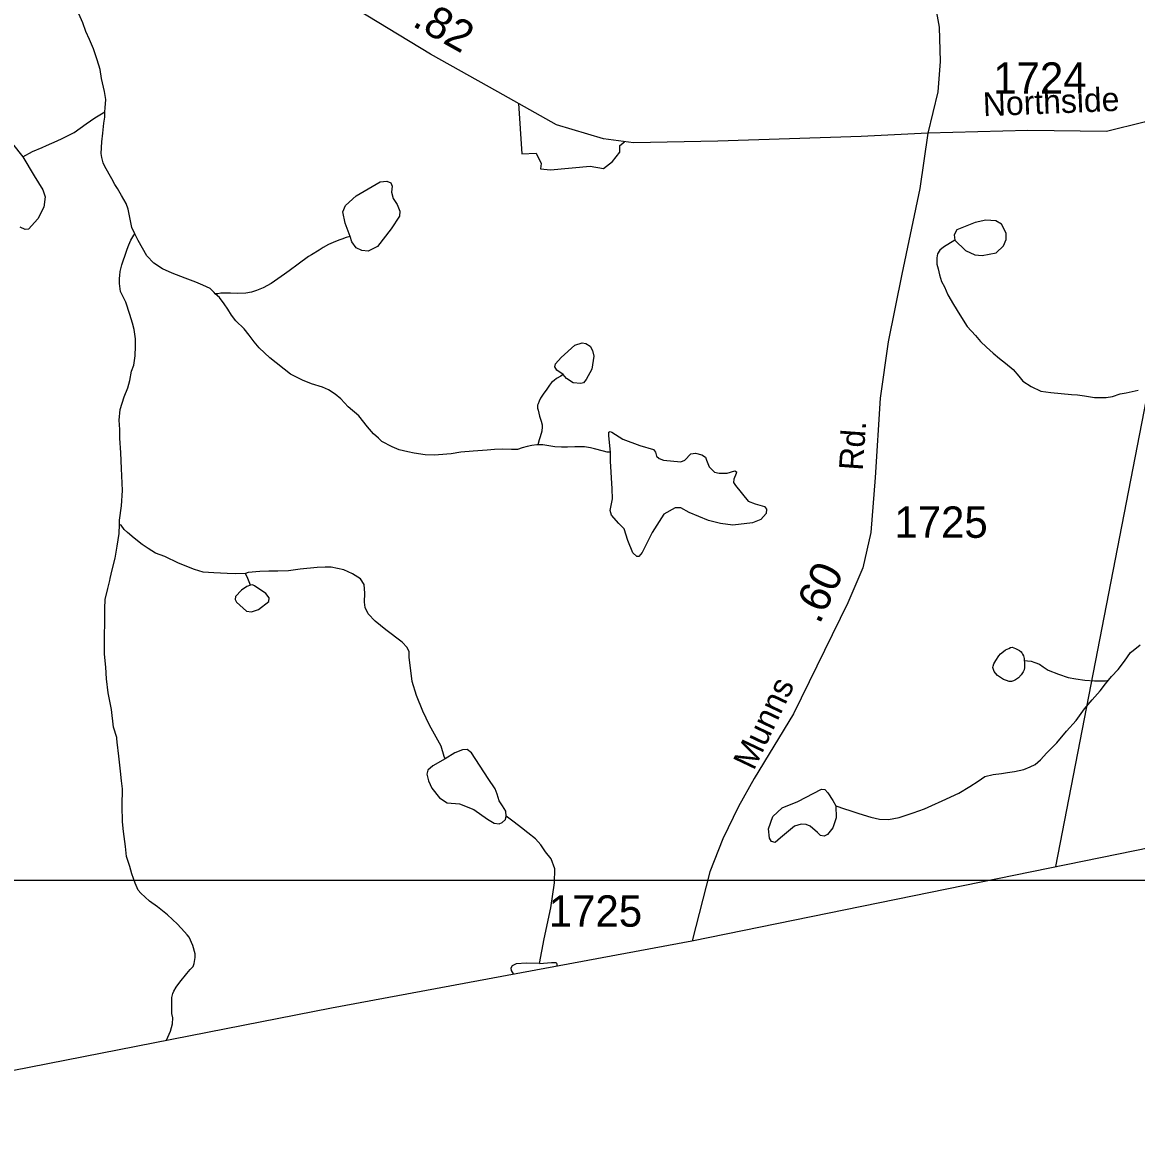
# Model space of a CAD drawing. Extents: x 2056842 to 2160602, y 826753 to 1016856.
# Drawn here: x 2075176 to 2079610, y 844776 to 849266 of the extents above; entities that cross this region are included whole.
import ezdxf

# ---------------------------------------------------------------- set-up
doc = ezdxf.new("R2010")
doc.units = 0
for name, color, linetype in [('Exist Boundary Political CountyLine', 7, 'Continuous'), ('Exist Hydrographic Creek Single Shore', 7, 'Continuous'), ('Exist Hydrographic Misc Water Feature', 7, 'Continuous'), ('Exist Road Non-System Type 51', 7, 'Continuous'), ('Exist Road Secondary Mileage Hundredths English Label', 7, 'Continuous'), ('Exist Road Secondary Type 51 Attributed', 7, 'Continuous'), ('Exist Road Secondary Type 51 Label', 7, 'Continuous'), ('Exist Road Secondary Type 51 Number Label', 7, 'Continuous'), ('Exist Utilities Electrical Transmission Line', 7, 'Continuous'), ('Map Preparation Inset Cut Line', 7, 'Continuous')]:
    doc.layers.add(name, color=color, linetype=linetype)

msp = doc.modelspace()

# ---------------------------------------------------------------- linework, layer by layer
at = {"layer": 'Exist Boundary Political CountyLine'}
msp.add_lwpolyline([(2073509.7, 844776), (2076405.2, 845344.1), (2077840.3, 845610.4), (2082649, 846590.6), (2082822.7, 846633.8), (2083021.9, 846660.5), (2083519, 846685.3), (2083962.9, 846716.3), (2084067.4, 846718.6), (2084513.2, 846737), (2085645.1, 846803.3), (2085924.5, 846816.8), (2086446.3, 846841.6), (2086692.1, 846847.3), (2086999.1, 846855.2), (2087202.4, 846841.6), (2088278.5, 846703.3)], dxfattribs=at)
at = {"layer": 'Exist Hydrographic Creek Single Shore'}
for points in [[(2075502.7, 848911), (2075504.6, 848927), (2075506.6, 848959.1), (2075502.5, 848990.9), (2075490.4, 849043.1), (2075484.5, 849078.9), (2075472.2, 849116.9), (2075458.2, 849160.8), (2075442, 849199), (2075427.7, 849230.7), (2075416, 849265), (2075399.4, 849300.8)], [(2075622.1, 848425.4), (2075610.4, 848449.5), (2075602.2, 848489.4), (2075596, 848523.6), (2075587.6, 848545.5), (2075570, 848577.4), (2075554, 848605.4), (2075543.7, 848621.2), (2075531.7, 848643.3), (2075503.6, 848693), (2075497.2, 848706.9), (2075491.7, 848728.9), (2075489.2, 848745.1), (2075490.8, 848791.1), (2075495.4, 848824.9), (2075499, 848864.9), (2075502.9, 848889), (2075502.7, 848911)], [(2075562.2, 847267.6), (2075561.8, 847285.5), (2075569.4, 847341.6), (2075573.5, 847403.5), (2075569.4, 847491.3), (2075566.9, 847553.4), (2075563, 847611.2), (2075562.6, 847645.3), (2075560.6, 847683.4), (2075564.5, 847725.3), (2075580.7, 847775.7), (2075594.2, 847811.3), (2075602.2, 847841.4), (2075609.8, 847877.5), (2075618.2, 847901.4), (2075623.5, 847939.6), (2075625.8, 847977.8), (2075625.6, 848007.4), (2075619.6, 848043.6), (2075613.5, 848069.7), (2075603.2, 848103.3), (2075587.4, 848153.2), (2075573.1, 848179.3), (2075565.1, 848195.1), (2075561, 848227.4), (2075561, 848247.3), (2075563, 848259.2), (2075564.9, 848275.5), (2075570.8, 848301.4), (2075576.4, 848317.2), (2075584.3, 848339.5), (2075592.6, 848363.4), (2075598.7, 848381.6), (2075606.3, 848399.5), (2075618.6, 848419.5), (2075622.1, 848425.4)], [(2075943, 848186.5), (2075939.1, 848190.8), (2075923.1, 848206.6), (2075893.2, 848220.4), (2075864.9, 848232.4), (2075822.8, 848248.1), (2075770.9, 848267.8), (2075732.6, 848285.8), (2075698.6, 848308), (2075670.5, 848337.8), (2075636.6, 848397.7), (2075622.1, 848425.4)], [(2077226.8, 847584.5), (2077222.7, 847584.7), (2077202.8, 847582.5), (2077184.8, 847578.7), (2077164.5, 847572.4), (2077146.8, 847566.2), (2077122.7, 847566.2), (2077086.8, 847568), (2077054.6, 847566), (2077025, 847564), (2076969.1, 847559.9), (2076920.9, 847555.8), (2076882.7, 847549.4), (2076865.1, 847547.6), (2076815.1, 847543.5), (2076778.8, 847545.3), (2076734.7, 847551.2), (2076709.1, 847557.1), (2076675, 847565.1), (2076646.7, 847576.7), (2076606.7, 847598.6), (2076593, 847610.8), (2076572.5, 847628.5), (2076548.7, 847656.5), (2076514.5, 847700.2), (2076472.4, 847736.2), (2076442.5, 847768.4), (2076420.3, 847785.9), (2076393.9, 847804.1), (2076370.1, 847813.8), (2076326, 847827.8), (2076289.7, 847841.8), (2076242, 847865.7), (2076159.7, 847931.3), (2076117.5, 847971), (2076097.8, 847995.1), (2076077.3, 848020.9), (2076057.6, 848047), (2076025.4, 848078.7), (2076007.4, 848100.9), (2075993.2, 848124.9), (2075978.9, 848146.6), (2075959.2, 848170.7), (2075943, 848186.5)], [(2075748.6, 845215.3), (2075764.3, 845250.2), (2075772.6, 845280.6), (2075774, 845303.8), (2075769.7, 845321.8), (2075769.5, 845384.4), (2075773.8, 845400.3), (2075777.7, 845410.3), (2075787.6, 845426.3), (2075801.5, 845446.5), (2075829.8, 845480.3), (2075843.5, 845496.5), (2075855.2, 845508.5), (2075859.3, 845520.5), (2075863.4, 845544.6), (2075863, 845558.4), (2075853, 845592.4), (2075838.8, 845624.6), (2075831, 845634.3), (2075820.8, 845646.4), (2075793.1, 845676.2), (2075752.7, 845714.4), (2075712.9, 845745.9), (2075680.9, 845767.8), (2075646.7, 845799.8), (2075636.4, 845811.9), (2075624.3, 845839.7), (2075610.4, 845877.5), (2075602.2, 845905.9), (2075590.1, 845945.5), (2075585.8, 845985.5), (2075578, 846045.6), (2075573.7, 846083.5), (2075571.6, 846147.6), (2075573.1, 846215.5), (2075569.2, 846247.7), (2075565.3, 846285.7), (2075558.7, 846345.5), (2075552.8, 846401.6), (2075550.7, 846415.7), (2075550.5, 846419.3), (2075538.4, 846461.4), (2075530.2, 846531.6), (2075516.1, 846597.4), (2075510.1, 846653.5), (2075507.5, 846699.3), (2075501.3, 846751.4), (2075501.3, 846815.5), (2075503.1, 846887.5), (2075503.1, 846933.3), (2075504.8, 846969.2), (2075514.8, 847013.5), (2075522.6, 847045.2), (2075524.9, 847053.3), (2075532.7, 847087.5), (2075544.6, 847133.6), (2075552.2, 847181.5), (2075559.9, 847231.4), (2075562.2, 847267.6)], [(2076062.7, 847072.8), (2076024.2, 847072), (2075989.9, 847073.3), (2075937.2, 847075.9), (2075895.1, 847078.5), (2075860.6, 847088.5), (2075796.4, 847114), (2075742.4, 847140.1), (2075704.3, 847154), (2075676.4, 847172), (2075652.2, 847187.9), (2075620.4, 847213.7), (2075593.8, 847235.6), (2075580, 847247.5), (2075567.7, 847265.5), (2075562.2, 847267.6)], [(2076858.5, 846334.8), (2076854.4, 846343.8), (2076842.8, 846385.3), (2076828.4, 846409.4), (2076808.5, 846445.3), (2076796.4, 846469.5), (2076768.7, 846524.1), (2076743.6, 846587.4), (2076726.5, 846642.7), (2076714.5, 846739.8), (2076714.5, 846760.8), (2076706.6, 846778), (2076686.9, 846799.1), (2076622.3, 846847.9), (2076580.1, 846883.4), (2076551.2, 846912.4), (2076539.3, 846937.5), (2076536.7, 846958.6), (2076538, 846994.2), (2076535.4, 847028.5), (2076520.9, 847050.9), (2076489.2, 847072), (2076455, 847087.8), (2076404.4, 847098.1), (2076380.6, 847098.1), (2076348.4, 847096.1), (2076280.5, 847089.7), (2076234.6, 847083.7), (2076192.5, 847081.6), (2076156.2, 847081.4), (2076120.2, 847081.2), (2076074.4, 847077.1), (2076062.7, 847072.8)], [(2076858.5, 846334.8), (2076808.5, 846307.1), (2076788.7, 846290), (2076784.7, 846274.2), (2076791.3, 846247.8), (2076804.5, 846217.5), (2076836.1, 846179.2), (2076866.4, 846159.5), (2076915.2, 846155.5), (2076971.8, 846133.1), (2077027.2, 846094.9), (2077053.5, 846079), (2077073.3, 846076.4), (2077085.1, 846081.7), (2077098.3, 846093.6), (2077100.9, 846106.7)], [(2077100.9, 846106.7), (2077099.6, 846126.5), (2077086.4, 846147.6), (2077073.3, 846167.4), (2077065.4, 846193.7), (2077057.5, 846216.1), (2077029.8, 846257), (2076962.6, 846358.5), (2076945.5, 846371.7), (2076927, 846370.4), (2076896.7, 846358.5), (2076858.5, 846334.8)], [(2077233.1, 845519.8), (2077252.8, 845618.7), (2077279.2, 845741.3), (2077293.7, 845841.5), (2077295, 845896.9), (2077280.1, 845936.8), (2077258, 845964.9), (2077239.7, 845992.8), (2077217.8, 846016.9), (2077187.2, 846040.5), (2077161.8, 846060.6), (2077133.5, 846082.4), (2077100.9, 846106.7), (2077107.5, 846102.5)]]:
    msp.add_lwpolyline(points, dxfattribs=at)
at = {"layer": 'Exist Hydrographic Misc Water Feature'}
for points in [[(2075176.5, 848731.1), (2075215.5, 848752.1), (2075253.4, 848768.2), (2075271.2, 848776.5), (2075313.1, 848794.5), (2075333, 848804.4), (2075355.1, 848814.5), (2075381.1, 848828.8), (2075428.9, 848862.9), (2075463.2, 848887), (2075496.6, 848907.1), (2075502.7, 848911)], [(2075135.7, 848782.5), (2075176.5, 848731.1)], [(2075176.5, 848731.1), (2075221.3, 848656), (2075256.9, 848599.3), (2075266.1, 848571.6), (2075260.8, 848530.7), (2075237.1, 848484.6), (2075198.9, 848443.7), (2075185.7, 848442.4), (2075166, 848451.6)], [(2076479.9, 848414.5), (2076460, 848467.7), (2076450.8, 848512.5), (2076461.3, 848537.6), (2076503.5, 848575.8), (2076599.6, 848631.2), (2076626, 848633.8), (2076641.8, 848627.2), (2076647.1, 848614), (2076644.4, 848590.3), (2076651, 848565.3), (2076666.8, 848541.5), (2076677.4, 848515.2), (2076676.1, 848495.4), (2076643.1, 848445.3), (2076589.1, 848374.1), (2076552.2, 848355.7), (2076525.9, 848358.3), (2076503.5, 848368.9), (2076486.3, 848392.6), (2076479.9, 848414.5)], [(2078887.6, 848400.2), (2078929.7, 848358), (2078966.6, 848340.9), (2078995.6, 848338.3), (2079052.3, 848348.8), (2079081.2, 848376.5), (2079091.8, 848402.8), (2079091.8, 848427.9), (2079073.3, 848463.5), (2079050.9, 848476.7), (2079010.1, 848479.3), (2078967.9, 848470.1), (2078895.5, 848441.1), (2078884.9, 848421.3), (2078887.6, 848400.2)], [(2076479.9, 848414.5), (2076464.4, 848410.2), (2076446.4, 848404), (2076434.3, 848400.1), (2076412.6, 848390), (2076394.1, 848381.8), (2076372.2, 848369.8), (2076356.6, 848359.9)], [(2078887.6, 848400.2), (2078842, 848371.8), (2078828.1, 848359.7), (2078818, 848345.4), (2078816.2, 848329.5), (2078816.2, 848303.5), (2078820.3, 848285.4), (2078826.6, 848261.4), (2078834.6, 848235.4), (2078846.7, 848213.7), (2078858.8, 848181.8), (2078882.6, 848143.7), (2078906.6, 848101.9), (2078936.7, 848056), (2078969.1, 848020.3), (2078989.2, 847996.1), (2079013.2, 847974.2), (2079039.5, 847950.3), (2079065.1, 847928.2), (2079089.3, 847910.3), (2079119.4, 847884.6), (2079141.6, 847858.6), (2079157.8, 847838.7), (2079191.8, 847816.9), (2079229.8, 847799), (2079269.5, 847792.9), (2079352, 847785.3), (2079375.8, 847783.3), (2079403.6, 847779.5), (2079443.8, 847773.4), (2079489.8, 847773.7), (2079515.6, 847777.9), (2079545.8, 847787.9), (2079569.7, 847792), (2079617.7, 847802.2)], [(2076356.6, 848359.9), (2076326.4, 848341.8), (2076314.3, 848333.9), (2076272.9, 848303.7), (2076236.6, 848277.5), (2076219, 848263.6), (2076192.5, 848245.3), (2076164.9, 848227.1), (2076133.1, 848209.2), (2076107, 848199), (2076086.9, 848193.1), (2076065, 848189.1), (2076031.2, 848187), (2076002.9, 848188.8), (2075979.1, 848188.8), (2075965.1, 848188.5), (2075952.8, 848186.6), (2075943, 848186.5)], [(2077327.9, 847864.9), (2077302.3, 847882.4), (2077294.3, 847895.6), (2077297, 847907.5), (2077319.4, 847932.5), (2077374.7, 847981.3), (2077403.7, 847990.5), (2077418.2, 847987.9), (2077435.3, 847977.3), (2077444.5, 847960.2), (2077449.8, 847937.8), (2077441.9, 847886.4), (2077419.5, 847845.5), (2077409, 847832.3), (2077398.4, 847828.4), (2077368.1, 847832.3), (2077341.8, 847849.5), (2077327.9, 847864.9)], [(2077327.9, 847864.9), (2077318.1, 847858.7), (2077301.9, 847849), (2077291.6, 847840.8), (2077281.8, 847832.6), (2077273.8, 847822.9), (2077262.3, 847806.8), (2077248.1, 847786.6), (2077237.9, 847770.7), (2077232.1, 847758.6), (2077228.3, 847748.6), (2077226, 847742.8), (2077226.4, 847734.7), (2077226.2, 847730.7), (2077228.3, 847722.6), (2077234.4, 847698.6), (2077240.4, 847678.6), (2077244.5, 847664.6), (2077244.5, 847656.9), (2077242.8, 847638.9), (2077236.5, 847616.7), (2077232.4, 847604.7), (2077226.8, 847584.5)], [(2077517, 847555.9), (2077510.4, 847620.5), (2077510.4, 847635), (2077515.7, 847637.6), (2077522.3, 847635), (2077565.7, 847607.3), (2077632.9, 847582.3), (2077687, 847566.4), (2077696.2, 847555.9), (2077700.1, 847540.1), (2077710.7, 847530.8), (2077727.8, 847524.2), (2077796.3, 847517.7), (2077812.1, 847524.2), (2077835.8, 847549.3), (2077854.3, 847551.9), (2077880.6, 847545.3), (2077895.1, 847536.1), (2077899.1, 847524.2), (2077909.6, 847497.9), (2077930.7, 847475.5), (2077949.1, 847471.5), (2077980.7, 847471.5), (2078011, 847480.7), (2078017.6, 847476.8), (2078016.3, 847470.2), (2078007.1, 847447.8), (2078005.8, 847434.6), (2078013.7, 847422.7), (2078065.1, 847360.8), (2078092.7, 847350.2), (2078129.6, 847339.7), (2078137.5, 847329.1), (2078136.2, 847312), (2078115.1, 847287), (2078082.2, 847273.8), (2078003.1, 847264.6), (2077954.4, 847271.1), (2077907, 847283), (2077829.2, 847316), (2077796.3, 847334.4), (2077773.9, 847334.4), (2077729.1, 847309.4), (2077681.7, 847235.6), (2077642.2, 847156.5), (2077629, 847140.6), (2077621.1, 847140.6), (2077605.3, 847155.1), (2077585.5, 847203.9), (2077571, 847250.1), (2077549.9, 847271.1), (2077521, 847305.4), (2077515.7, 847323.9), (2077524.9, 847370), (2077523.6, 847409.6), (2077517, 847520.3), (2077517, 847555.9)], [(2077517, 847555.9), (2077503, 847555.6), (2077488.7, 847559.4), (2077453, 847569.3), (2077436.6, 847573.4), (2077412.6, 847577.4), (2077390.9, 847577), (2077374.9, 847577), (2077344.7, 847575.1), (2077320.9, 847575.1), (2077294.9, 847577), (2077270.9, 847580.6), (2077246.9, 847584.7), (2077226.8, 847584.5)], [(2076083.5, 847025.8), (2076070.5, 847059.1), (2076064.6, 847068.9), (2076062.7, 847072.8)], [(2076083.5, 847025.8), (2076069, 847020.5), (2076047.9, 847006), (2076022.9, 846981), (2076021.5, 846969.1), (2076028.1, 846958.6), (2076067.6, 846923), (2076087.4, 846920.4), (2076115.1, 846929.6), (2076155.9, 846961.2), (2076157.2, 846975.7), (2076144.1, 846992.9), (2076099.3, 847023.2), (2076091.4, 847027.1), (2076083.5, 847025.8)], [(2079499.4, 846648), (2079511.1, 846662), (2079537.5, 846690), (2079563.2, 846723.9), (2079587.2, 846758), (2079597, 846766.2), (2079624.9, 846788.4)], [(2079163.3, 846726.9), (2079165, 846719), (2079165, 846699.1), (2079163.3, 846688.8), (2079159, 846680.9), (2079151, 846668.7), (2079141.4, 846656.8), (2079129.5, 846648.8), (2079121.3, 846644.8), (2079113.3, 846642.8), (2079103.5, 846642.7), (2079093.4, 846646.6), (2079081.3, 846650.5), (2079069.4, 846658.4), (2079057.1, 846666.3), (2079049.1, 846676.5), (2079043.4, 846682.6), (2079041.1, 846690.2), (2079039.1, 846698.2), (2079039.3, 846704.3), (2079043.2, 846712.6), (2079051.2, 846726.5), (2079063.1, 846744.5), (2079069, 846752.5), (2079081.3, 846762.5), (2079089.1, 846768.6), (2079102.8, 846774.6), (2079109, 846778.5), (2079115.1, 846778.8), (2079129.3, 846774.7), (2079144.9, 846766.6), (2079151.2, 846760.8), (2079154.7, 846757), (2079157.2, 846750.9), (2079161.3, 846744.7), (2079162.9, 846734.6), (2079163.3, 846726.9)], [(2079163.3, 846726.9), (2079177.1, 846724.8), (2079191.2, 846723.1), (2079205.4, 846718.9), (2079224.8, 846711.1), (2079239.4, 846701.2), (2079259.1, 846687.2), (2079299.5, 846671.4), (2079339.1, 846659.3), (2079369.6, 846653.4), (2079405.1, 846647.6), (2079443.4, 846645.9), (2079471.5, 846645.7), (2079487.3, 846645.8), (2079499.4, 846648)], [(2078413.2, 846147.3), (2078448.7, 846136.5), (2078469.2, 846128.6), (2078504.9, 846116.7), (2078553.3, 846102.8), (2078587.3, 846095.2), (2078623, 846093.1), (2078665.3, 846101.3), (2078721, 846119.6), (2078767, 846135.8), (2078795.3, 846149.7), (2078836.9, 846167.8), (2078902.7, 846198), (2078946.6, 846224.2), (2078980.4, 846246.2), (2079006.9, 846264.6), (2079040.5, 846272.4), (2079072.5, 846276.5), (2079096.7, 846280.6), (2079124.6, 846284.8), (2079162.5, 846292.9), (2079186.7, 846303), (2079206.6, 846313), (2079228.3, 846331.2), (2079254.2, 846359.3), (2079293.9, 846399.1), (2079331.9, 846445.3), (2079370, 846487.4), (2079403.9, 846533.4), (2079433.8, 846569.8), (2079465.8, 846606), (2079487.3, 846634), (2079499.4, 846648)], [(2078413.2, 846147.3), (2078414.5, 846099.9), (2078401.3, 846060.3), (2078380.2, 846033.9), (2078367, 846027.3), (2078352.6, 846030), (2078340.7, 846041.8), (2078311.7, 846066.9), (2078295.9, 846073.5), (2078276.1, 846074.8), (2078248.5, 846066.9), (2078193.1, 846020.8), (2078172.1, 846002.3), (2078157.6, 846006.3), (2078149.7, 846019.4), (2078145.7, 846056.3), (2078162.8, 846105.1), (2078199.7, 846139.4), (2078261.6, 846164.4), (2078356.5, 846214.5), (2078369.7, 846213.2), (2078381.5, 846200), (2078401.3, 846169.7), (2078413.2, 846147.3)], [(2077233.1, 845519.8), (2077281.8, 845523.8), (2077300.3, 845523.8), (2077302.9, 845518.5), (2077302.9, 845510.6)], [(2077233.1, 845519.8), (2077181.7, 845521.2), (2077140.9, 845518.5), (2077125.1, 845510.6), (2077119.8, 845501.4), (2077121.1, 845492.2), (2077129.3, 845478.4)]]:
    msp.add_lwpolyline(points, dxfattribs=at)
at = {"layer": 'Exist Road Non-System Type 51'}
msp.add_lwpolyline([(2077150.4, 848943.9), (2077163, 848743.7), (2077221.1, 848745.8), (2077239.8, 848704.2), (2077237.8, 848683.5), (2077277.2, 848679.3), (2077435.1, 848693.8), (2077489.1, 848685.5), (2077524.4, 848712.6), (2077553.5, 848750), (2077553.5, 848777), (2077571.6, 848791.5)], dxfattribs=at)
at = {"layer": 'Exist Road Secondary Type 51 Attributed'}
for points in [[(2078027.3, 854303), (2078092.8, 854084.8), (2078138.5, 853898.8), (2078168.1, 853699.8), (2078302, 853000.4), (2078420.4, 852503.6), (2078483.8, 852226.2), (2078525.3, 851935.2), (2078584.5, 851460.3), (2078592.8, 851289.9), (2078603.2, 851102.8), (2078565.8, 850849.2), (2078550.2, 850596.7), (2078552.3, 850355.6), (2078589.7, 850151.9), (2078642.6, 849961.8), (2078734, 849664.6), (2078798.4, 849394.4), (2078824.4, 849247.8), (2078828.5, 849110.7), (2078820.2, 848990.1), (2078779.7, 848824.9)], [(2082612.5, 852919.6), (2082446.6, 852816.4), (2082145.4, 852604.4), (2081989.6, 852481.8), (2081798.6, 852280.2), (2081276.2, 851624.5), (2080789.2, 851012.4), (2080610.6, 850756.8), (2080508.8, 850569.7), (2080277.2, 850078.2), (2080163, 849773.9), (2080132.8, 849669.4), (2080123.5, 849627.1), (2080070.5, 849339.3), (2080035.2, 849218.7), (2079968.8, 849116.9), (2079875.3, 848998.4), (2079759, 848915.3), (2079640.6, 848869.6), (2079491.1, 848832.2), (2079177.5, 848836.3), (2078779.7, 848824.9)], [(2078779.7, 848824.9), (2078514.9, 848812.4), (2077943.7, 848793.7), (2077608.3, 848786.4), (2077487.9, 848803.1), (2077300.9, 848859.2), (2077068.3, 848990.1), (2076800.4, 849139.8), (2076462.9, 849344.5), (2076082.8, 849546.1), (2075945.7, 849596), (2075823.2, 849616.8), (2075588.5, 849623), (2075086.9, 849644.8), (2074671.7, 849658.5)], [(2078779.7, 848824.9), (2078747.5, 848604.6), (2078676.9, 848263.7), (2078621.9, 847994.6), (2078590.7, 847770.1), (2078570, 847454.2), (2078553.3, 847236), (2078521.1, 847095.7), (2078460.9, 846956.4), (2078244.9, 846513.7), (2078088.1, 846257), (2078025.8, 846144.8), (2077963.5, 846016), (2077911.6, 845885), (2077841.9, 845610.7)]]:
    msp.add_lwpolyline(points, dxfattribs=at)
at = {"layer": 'Exist Utilities Electrical Transmission Line'}
msp.add_lwpolyline([(2079289.6, 845905.8), (2079948.4, 849305.4), (2079483.2, 855866.2), (2080101, 858353.8), (2081583.8, 864201.8), (2082616, 868304.1), (2080660.7, 871519), (2079505, 873046.5), (2077150, 875999.6), (2076168.7, 877076.1), (2079417.8, 882691.3), (2077477.1, 888146.6), (2075950.7, 892161.6), (2073748.3, 895216.6), (2070106.7, 900031.7)], dxfattribs=at)
at = {"layer": 'Map Preparation Inset Cut Line'}
msp.add_lwpolyline([(2059276.8, 845851.8), (2104036.2, 845851.8), (2104036.2, 868310.8), (2085975.1, 868308.6), (2085982, 877260.1), (2059276.8, 877260.1), (2059276.8, 845851.8)], dxfattribs=at)

# ---------------------------------------------------------------- texts
at = {"layer": 'Exist Road Secondary Mileage Hundredths English Label'}
for s, rotation, p in [('.82', 330.8156, (2076722.8, 849254.7)), ('.60', 64.6464, (2078348.2, 846867.5))]:
    msp.add_text(s, height=125, rotation=rotation, dxfattribs=at).set_placement(p)
at = {"layer": 'Exist Road Secondary Type 51 Label'}
for s, rotation, p in [('Northside', 2.2963, (2079000.8, 848892.7)), ('Rd.', 85.8727, (2078520.3, 847480.3)), ('Munns', 64.567, (2078087, 846285.1))]:
    msp.add_text(s, height=95, rotation=rotation, dxfattribs=at).set_placement(p)
at = {"layer": 'Exist Road Secondary Type 51 Number Label'}
for s, p in [('1724', (2079040.1, 848982.3)), ('1725', (2078646.5, 847214.7)), ('1725', (2077270.5, 845666.6))]:
    msp.add_text(s, height=125, dxfattribs=at).set_placement(p)

doc.saveas('drawing.dxf')
